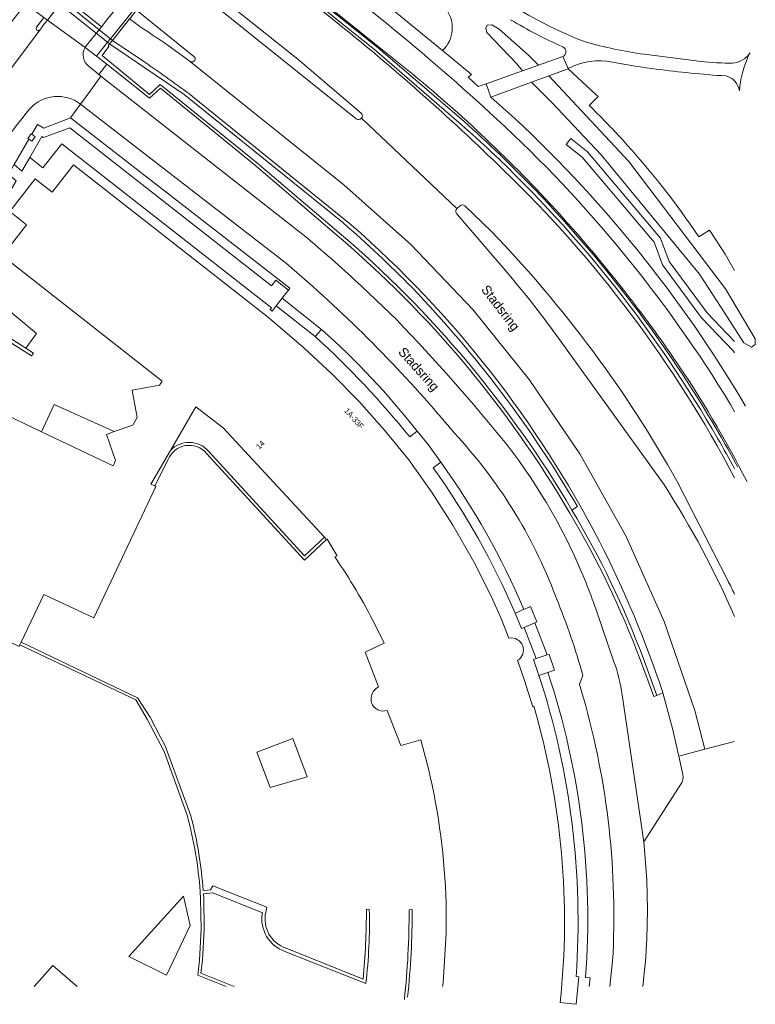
# Model space of a CAD drawing. Header units: metres. Extents: x 151448 to 154749, y 463108 to 465296.
# Tile 284 of 449: x 154651 to 154749, y 463110 to 463240. Entities that reach past the tile are written whole.
import ezdxf
from ezdxf.enums import TextEntityAlignment as Align

# ---------------------------------------------------------------- set-up
doc = ezdxf.new("R2010")
doc.units = ezdxf.units.M
for name, color, linetype, lineweight in [('B-PV-GR-BEPLANTING_CULTUUR_BODEMBEDEKKER-GV', 253, 'Continuous', 9), ('B-PV-GR-BEPLANTING_CULTUUR_HEESTERS-GV', 253, 'Continuous', 9), ('B-PV-GW-TALUD_KRUIN-G', 253, 'Continuous', 9), ('B-PV-IE-TERREINAFSCHEIDING_KUNSTMATIG_MUUR-G', 253, 'Continuous', 9), ('B-PV-IE-TERREINAFSCHEIDING_KUNSTMATIG_MUUR-GV', 253, 'Continuous', 9), ('B-PV-KW-KUNSTWERK-GV', 253, 'Continuous', 9), ('B-PV-KW-KUNSTWERK_LANDHOOFD-GV', 253, 'Continuous', 9), ('B-PV-OG-BEBOUWING-GV', 1, 'Continuous', 9), ('B-PV-OG-BEBOUWING-T18', 2, 'Continuous', 9), ('B-PV-OG-TERREIN_BEGROEID-GV', 253, 'Continuous', 9), ('B-PV-OG-TERREIN_ERF-GV', 253, 'Continuous', 9), ('B-PV-OG-TOPOGRAFIE-T18', 2, 'Continuous', 9), ('B-PV-VH-GESLOTENVERHARDING_ASFALT-GV', 253, 'Continuous', 9), ('B-PV-VH-GESLOTENVERHARDING_BETON-GV', 253, 'Continuous', 9), ('B-PV-VH-OPENVERHARDING-GV', 253, 'Continuous', 9), ('B-PV-VH-OPENVERHARDING_BETONELEMENT-GV', 253, 'Continuous', 9), ('B-PV-VH-OPENVERHARDING_BETONSTRAATSTEEN-GV', 253, 'Continuous', 9), ('B-PV-VH-OPENVERHARDING_SIERBESTRATING-GV', 253, 'Continuous', 9), ('B-PV-VH-OPENVERHARDING_STRAATBAKSTEEN-GV', 253, 'Continuous', 9), ('B-PV-VH-OPENVERHARDING_TEGEL-GV', 253, 'Continuous', 9)]:
    doc.layers.add(name, color=color, linetype=linetype, lineweight=lineweight)
doc.styles.add('Drong', font='txt', dxfattribs={"height": 1.8})

msp = doc.modelspace()

# ---------------------------------------------------------------- linework, layer by layer
at = {"layer": 'B-PV-GR-BEPLANTING_CULTUUR_BODEMBEDEKKER-GV', "flags": 128}
for points in [[(154693.374, 463211.59), (154682.399, 463220.961), (154669.97, 463231.067), (154668.526, 463229.763), (154662.851, 463234.26), (154661.786, 463232.91), (154662.064, 463232.691), (154689.478, 463211.16)], [(154696.624, 463204.821), (154701.318, 463200.326)], [(154727.731, 463162.004), (154730.153, 463154.975)], [(154739.307, 463140.009), (154738.758, 463142.453), (154737.929, 463146.138), (154736.653, 463150.838), (154735.83, 463150.503), (154735.443, 463150.357), (154733.64, 463155.265)], [(154731.217, 463150.583), (154734.128, 463131.089), (154739.034, 463138.725)]]:
    msp.add_lwpolyline(points, dxfattribs=at)
at = {"layer": 'B-PV-GR-BEPLANTING_CULTUUR_BODEMBEDEKKER-GV'}
for points in [[(154689.478, 463211.16, -0.0113452), (154696.624, 463204.821)], [(154724.285, 463174.716, 0.0842206), (154693.374, 463211.59)], [(154701.318, 463200.326, -0.0220176), (154715.91, 463183.805)], [(154715.91, 463183.805, -0.0703586), (154726.445, 463165.458)], [(154733.64, 463155.265, 0.0432473), (154724.285, 463174.716)], [(154726.445, 463165.458, -0.0121941), (154727.731, 463162.004)], [(154730.153, 463154.975, -0.0592513), (154731.217, 463150.583)], [(154739.034, 463138.725, 0.173769), (154739.307, 463140.009)]]:
    msp.add_lwpolyline(points, format="xyb", dxfattribs=at)
at = {"layer": 'B-PV-GR-BEPLANTING_CULTUUR_HEESTERS-GV', "flags": 128}
msp.add_lwpolyline([(154707.821, 463241.627), (154707.533, 463241.995), (154707.218, 463242.333), (154707.184, 463242.364), (154706.874, 463242.645), (154706.504, 463242.926), (154706.111, 463243.174), (154705.699, 463243.388), (154705.27, 463243.566), (154704.827, 463243.707), (154704.374, 463243.81), (154703.914, 463243.873), (154703.45, 463243.897), (154702.986, 463243.881), (154702.525, 463243.825), (154702.07, 463243.731), (154701.625, 463243.597), (154701.193, 463243.427), (154700.777, 463243.22), (154700.38, 463242.978), (154700.006, 463242.703), (154699.656, 463242.397), (154707.394, 463236.067)], dxfattribs=at)
at = {"layer": 'B-PV-GR-BEPLANTING_CULTUUR_HEESTERS-GV'}
msp.add_lwpolyline([(154707.394, 463236.067, 0.3868816), (154707.821, 463241.627)], format="xyb", dxfattribs=at)
at = {"layer": 'B-PV-GW-TALUD_KRUIN-G', "flags": 128}
msp.add_lwpolyline([(154663.215, 463236.955), (154662.999, 463236.686), (154663.128, 463236.601), (154662.225, 463235.405), (154668.494, 463230.228), (154669.943, 463231.563), (154682.666, 463221.259), (154693.663, 463211.905)], dxfattribs=at)
at = {"layer": 'B-PV-GW-TALUD_KRUIN-G'}
msp.add_lwpolyline([(154693.663, 463211.905, -0.0836486), (154724.579, 463175.109)], format="xyb", dxfattribs=at)
at = {"layer": 'B-PV-IE-TERREINAFSCHEIDING_KUNSTMATIG_MUUR-G', "flags": 128}
for points in [[(154662.851, 463234.26), (154661.488, 463235.34)], [(154662.225, 463235.405), (154668.494, 463230.228), (154669.943, 463231.563), (154682.666, 463221.259), (154693.663, 463211.905)], [(154668.526, 463229.763), (154662.851, 463234.26)], [(154669.97, 463231.067), (154668.526, 463229.763)], [(154682.399, 463220.961), (154669.97, 463231.067)], [(154693.374, 463211.59), (154682.399, 463220.961)], [(154691.994, 463171.213), (154689.078, 463168.468), (154676.068, 463182.634)], [(154676.343, 463182.932), (154689.1, 463169.049), (154691.72, 463171.524)], [(154671.001, 463181.817), (154669.23, 463178.312)], [(154666.931, 463150.182), (154651.455, 463157.559)], [(154651.295, 463157.226), (154666.689, 463149.924)]]:
    msp.add_lwpolyline(points, dxfattribs=at)
at = {"layer": 'B-PV-IE-TERREINAFSCHEIDING_KUNSTMATIG_MUUR-G'}
for points in [[(154724.285, 463174.716, 0.0842206), (154693.374, 463211.59)], [(154724.579, 463175.109, 0.0836486), (154693.663, 463211.905)], [(154676.068, 463182.634, 0.5634703), (154671.001, 463181.817)], [(154676.343, 463182.932, 0.4407275), (154671.29, 463183.021)]]:
    msp.add_lwpolyline(points, format="xyb", dxfattribs=at)
at = {"layer": 'B-PV-IE-TERREINAFSCHEIDING_KUNSTMATIG_MUUR-GV', "flags": 128}
msp.add_lwpolyline([(154676.368, 463253.419), (154676.599, 463253.708), (154676.87, 463254.047), (154676.995, 463254.203), (154677.138, 463254.385), (154677.577, 463254.934), (154678.881, 463256.563), (154679.414, 463257.23), (154679.909, 463257.85), (154679.638, 463258.067), (154677.308, 463255.149), (154663.312, 463237.624), (154662.948, 463237.169), (154663.215, 463236.955), (154663.592, 463237.429), (154664.571, 463238.655), (154665.87, 463240.282), (154666.057, 463240.516), (154666.218, 463240.717), (154666.511, 463241.085), (154666.772, 463241.411), (154671.173, 463246.919), (154671.955, 463247.897)], close=True, dxfattribs=at)
for points in [[(154710.226, 463226.692), (154698.633, 463236.616), (154685.813, 463246.885), (154676.884, 463254.036), (154676.87, 463254.047), (154676.599, 463253.708), (154676.633, 463253.68), (154695.371, 463238.62), (154698.385, 463236.198), (154709.923, 463226.22)], [(154693.663, 463211.905), (154682.666, 463221.259), (154669.943, 463231.563), (154668.494, 463230.228), (154662.225, 463235.405), (154663.128, 463236.601), (154662.999, 463236.686), (154663.215, 463236.955), (154662.948, 463237.169), (154661.488, 463235.34), (154662.851, 463234.26), (154668.526, 463229.763), (154669.97, 463231.067), (154682.399, 463220.961), (154693.374, 463211.59)], [(154733.64, 463155.265), (154735.443, 463150.357), (154735.83, 463150.503), (154734.014, 463155.5)]]:
    msp.add_lwpolyline(points, dxfattribs=at)
at = {"layer": 'B-PV-IE-TERREINAFSCHEIDING_KUNSTMATIG_MUUR-GV'}
for points in [[(154719.599, 463217.673, 0.019023), (154710.226, 463226.692)], [(154709.923, 463226.22, -0.0081214), (154713.842, 463222.65)], [(154713.842, 463222.65, -0.0738042), (154743.947, 463184.545)], [(154733.525, 463201.259, 0.0314924), (154719.599, 463217.673)], [(154693.374, 463211.59, -0.0842206), (154724.285, 463174.716)], [(154724.579, 463175.109, 0.0836486), (154693.663, 463211.905)], [(154744.377, 463184.797, 0.0288382), (154733.525, 463201.259)], [(154746.55, 463180.861, 0.0071923), (154744.377, 463184.797)], [(154743.947, 463184.545, -0.0081759), (154746.161, 463180.592, -0.0081759)], [(154724.285, 463174.716, -0.0432473), (154733.64, 463155.265)], [(154734.014, 463155.5, 0.0448276), (154724.579, 463175.109)]]:
    msp.add_lwpolyline(points, format="xyb", dxfattribs=at)
at = {"layer": 'B-PV-KW-KUNSTWERK-GV', "flags": 128}
msp.add_lwpolyline([(154654.504, 463240.446), (154654.952, 463240.119), (154659.948, 463236.466), (154661.488, 463235.34), (154662.948, 463237.169), (154663.215, 463236.955), (154663.592, 463237.429), (154664.571, 463238.655), (154665.87, 463240.282)], dxfattribs=at)
at = {"layer": 'B-PV-KW-KUNSTWERK_LANDHOOFD-GV', "flags": 128}
msp.add_lwpolyline([(154661.488, 463235.34), (154662.948, 463237.169), (154653.044, 463245.095), (154651.314, 463242.778), (154652.028, 463242.257), (154654.504, 463240.446), (154654.952, 463240.119), (154659.948, 463236.466)], close=True, dxfattribs=at)
at = {"layer": 'B-PV-OG-BEBOUWING-GV', "flags": 128}
msp.add_lwpolyline([(154652.888, 463224.975), (154652.818, 463225.027), (154652.37, 463224.421), (154652.514, 463224.315), (154652.893, 463224.035), (154653.34, 463224.641)], close=True, dxfattribs=at)
for points in [[(154716.218, 463158.132), (154715.162, 463160.704), (154713.883, 463163.591), (154711.555, 463168.232), (154708.75, 463173.125), (154705.955, 463177.51), (154702.911, 463181.752), (154699.685, 463185.725), (154696.311, 463189.559), (154692.725, 463193.202), (154688.998, 463196.641), (154684.279, 463200.674), (154658.415, 463220.918), (154657.956, 463220.315), (154655.579, 463217.298), (154653.338, 463219.034), (154649.959, 463214.698), (154652.174, 463212.93), (154648.992, 463208.857), (154670.21, 463192.227), (154669.824, 463191.688), (154666.204, 463191.018), (154666.851, 463187.4), (154666.275, 463186.378), (154663.828, 463185.51), (154662.78, 463185.144), (154664.014, 463181.663), (154663.676, 463180.958), (154654.168, 463185.504), (154648.428, 463188.25)], [(154640.539, 463181.89), (154639.662, 463182.311), (154636.34, 463183.908), (154628.632, 463167.869), (154651.198, 463157.023), (154651.295, 463157.226), (154651.455, 463157.559), (154654.502, 463163.923), (154661.115, 463160.798), (154669.361, 463178.25), (154669.23, 463178.312), (154668.704, 463178.561), (154671.29, 463183.021), (154674.651, 463188.817), (154678.263, 463186.039), (154691.72, 463171.524), (154691.994, 463171.213), (154692.09, 463171.245), (154693.402, 463169.041), (154693.086, 463168.894)], [(154698.456, 463159.885), (154699.632, 463157.468), (154697.132, 463156.268), (154698.911, 463151.638)], [(154719.53, 463149.069), (154719.371, 463149.007), (154718.265, 463152.513), (154717.367, 463155.179)], [(154700.054, 463148.518), (154701.855, 463143.887), (154702.334, 463143.992), (154704.496, 463144.619), (154705.558, 463140.618)], [(154707.866, 463122.957), (154707.863, 463118.988), (154707.473, 463112.394), (154707.413, 463111.882)]]:
    msp.add_lwpolyline(points, dxfattribs=at)
at = {"layer": 'B-PV-OG-BEBOUWING-GV'}
for points in [[(154693.086, 463168.894, -0.0352712), (154698.456, 463159.885)], [(154718.045, 463157.076, 0.3598399), (154716.218, 463158.132)], [(154717.367, 463155.179, 0.3625283), (154718.045, 463157.076)], [(154698.911, 463151.638, 0.3598414), (154697.961, 463149.548)], [(154697.961, 463149.548, 0.4012663), (154700.054, 463148.518)], [(154723.015, 463109.767, 0.0973756), (154719.53, 463149.069)], [(154705.558, 463140.618, -0.0516379), (154707.866, 463122.957)]]:
    msp.add_lwpolyline(points, format="xyb", dxfattribs=at)
at = {"layer": 'B-PV-OG-TERREIN_BEGROEID-GV'}
for points in [[(154707.821, 463241.627, -0.3868816), (154707.394, 463236.067)], [(154717.158, 463241.746, 0.0421712), (154726.331, 463237.209)], [(154723.385, 463236.556, -0.032261), (154716.434, 463240.168)], [(154726.331, 463237.209, 0.0318711), (154734.143, 463235.574)], [(154723.379, 463235.268, 0.6071442), (154723.385, 463236.556)], [(154748.069, 463235.552, 0.0183826), (154748.228, 463235.76)], [(154741.079, 463234.695, 0.0171213), (154745.458, 463234.382)], [(154745.458, 463234.382, 0.2313783), (154748.069, 463235.552)], [(154715.81, 463228.138, -0.0749812), (154747.61, 463188.895)], [(154731.227, 463224.295, 0.0142473), (154726.867, 463228.779)], [(154741.41, 463211.357, 0.0380086), (154731.227, 463224.295)]]:
    msp.add_lwpolyline(points, format="xyb", dxfattribs=at)
at = {"layer": 'B-PV-OG-TERREIN_BEGROEID-GV', "flags": 128}
for points in [[(154707.394, 463236.067), (154711.263, 463232.902), (154710.811, 463232.541), (154712.148, 463231.292), (154713.173, 463231.655), (154718.032, 463233.375), (154717.277, 463234.324), (154714.234, 463237.471), (154713.284, 463238.467), (154713.145, 463239.024), (154713.34, 463239.423), (154713.926, 463239.483), (154714.932, 463238.925), (154718.812, 463235.479), (154720.144, 463234.123), (154723.379, 463235.268)], [(154734.143, 463235.574), (154741.079, 463234.695)], [(154726.867, 463228.779), (154728.032, 463229.996), (154727.759, 463230.258), (154724.083, 463233.651), (154721.523, 463232.717), (154732.137, 463221.359), (154744.952, 463204.464), (154748.91, 463197.831), (154748.91, 463197.069), (154748.408, 463196.711), (154747.402, 463197.293), (154744.387, 463201.999), (154741.497, 463206.391), (154728.431, 463222.255), (154721.898, 463229.201), (154719.224, 463231.879), (154713.795, 463229.899)], [(154713.795, 463229.899), (154715.81, 463228.138)], [(154746.161, 463195.986), (154746.02, 463196.177), (154741.758, 463200.615), (154736.57, 463207.624), (154735.465, 463210.651), (154725.951, 463221.915), (154723.803, 463223.625), (154724.426, 463224.407), (154726.651, 463222.636), (154736.343, 463211.161), (154737.46, 463208.103), (154742.524, 463201.262), (154746.161, 463197.474)], [(154746.161, 463206.9), (154744.914, 463209.046), (154743.863, 463210.703), (154742.844, 463212.251), (154741.41, 463211.357)]]:
    msp.add_lwpolyline(points, dxfattribs=at)
for points in [[(154720.144, 463234.123), (154718.812, 463235.479), (154714.932, 463238.925), (154713.926, 463239.483), (154713.34, 463239.423), (154713.145, 463239.024), (154713.284, 463238.467), (154714.234, 463237.471), (154717.277, 463234.324), (154718.032, 463233.375)], [(154721.523, 463232.717), (154719.224, 463231.879), (154721.898, 463229.201), (154728.431, 463222.255), (154741.497, 463206.391), (154744.387, 463201.999), (154747.402, 463197.293), (154748.408, 463196.711), (154748.91, 463197.069), (154748.91, 463197.831), (154744.952, 463204.464), (154732.137, 463221.359)]]:
    msp.add_lwpolyline(points, close=True, dxfattribs=at)
at = {"layer": 'B-PV-OG-TERREIN_ERF-GV', "flags": 128}
for points in [[(154652.514, 463224.315), (154650.549, 463220.944), (154651.572, 463220.092), (154652.642, 463221.903), (154654.196, 463224.65), (154654.445, 463224.52), (154657.926, 463225.812), (154684.717, 463204.866), (154685.282, 463205.591), (154686.948, 463204.275), (154687.13, 463204.53), (154658.008, 463227.136), (154654.473, 463225.766), (154653.644, 463226.277), (154652.888, 463224.975), (154653.34, 463224.641), (154652.893, 463224.035)], [(154686.132, 463203.227), (154686.432, 463203.604), (154686.948, 463204.275), (154685.282, 463205.591), (154684.717, 463204.866), (154657.926, 463225.812), (154654.445, 463224.52), (154654.196, 463224.65), (154652.642, 463221.903), (154654.371, 463220.526), (154656.864, 463223.705), (154684.686, 463201.946), (154684.502, 463201.718), (154684.774, 463201.494), (154685.334, 463202.202)], [(154643.718, 463206.653), (154648.894, 463215.499), (154650.832, 463218.777), (154649.772, 463219.612), (154647.564, 463215.826), (154640.408, 463203.497), (154642.548, 463202.077), (154652.854, 463195.549), (154653.121, 463195.902), (154652.087, 463196.585), (154641.73, 463203.217)], [(154643.718, 463206.653), (154641.73, 463203.217), (154652.087, 463196.585), (154653.521, 463198.551)], [(154690.497, 463198.122), (154691.347, 463199.061), (154686.132, 463203.227), (154685.334, 463202.202)], [(154654.168, 463185.504), (154663.676, 463180.958), (154664.014, 463181.663), (154662.78, 463185.144), (154663.828, 463185.51), (154655.841, 463189.096)], [(154718.238, 463159.54), (154719.653, 463160.129), (154719.928, 463160.271), (154719.069, 463162.306), (154718.189, 463161.93), (154718.01, 463161.855), (154717.314, 463161.527), (154717.021, 463161.438), (154717.883, 463159.402)], [(154719.653, 463160.129), (154718.238, 463159.54), (154719.835, 463155.402), (154721.281, 463155.885)], [(154721.377, 463153.558), (154722.258, 463153.869), (154721.558, 463155.951), (154721.281, 463155.885), (154719.835, 463155.402), (154719.461, 463155.263), (154720.194, 463153.167), (154720.423, 463153.234), (154721.101, 463153.455)], [(154682.74, 463143.008), (154687.514, 463144.797), (154689.422, 463139.703), (154684.533, 463138.312)], [(154665.774, 463115.885), (154673.041, 463123.873), (154673.9, 463119.992), (154670.757, 463113.408)]]:
    msp.add_lwpolyline(points, close=True, dxfattribs=at)
for points in [[(154690.497, 463198.122), (154685.334, 463202.202), (154684.774, 463201.494), (154684.502, 463201.718), (154684.686, 463201.946), (154656.864, 463223.705), (154654.371, 463220.526), (154652.642, 463221.903), (154651.572, 463220.092), (154650.549, 463220.944), (154649.772, 463219.612), (154650.832, 463218.777), (154648.894, 463215.499), (154649.959, 463214.698), (154653.338, 463219.034), (154655.579, 463217.298), (154657.956, 463220.315), (154658.415, 463220.918)], [(154658.415, 463220.918), (154684.279, 463200.674), (154688.998, 463196.641), (154692.725, 463193.202), (154696.311, 463189.559), (154699.685, 463185.725), (154702.911, 463181.752), (154705.955, 463177.51), (154708.75, 463173.125), (154711.555, 463168.232), (154713.883, 463163.591), (154715.162, 463160.704), (154716.218, 463158.132)], [(154648.428, 463188.25), (154654.168, 463185.504), (154655.841, 463189.096), (154663.828, 463185.51), (154666.275, 463186.378), (154666.851, 463187.4), (154666.204, 463191.018), (154669.824, 463191.688), (154670.21, 463192.227), (154648.992, 463208.857), (154652.174, 463212.93), (154649.959, 463214.698)], [(154643.718, 463206.653), (154653.521, 463198.551), (154652.087, 463196.585), (154653.121, 463195.902), (154652.854, 463195.549), (154642.548, 463202.077)], [(154691.347, 463199.061), (154690.497, 463198.122)], [(154676.343, 463182.932), (154689.1, 463169.049), (154691.72, 463171.524), (154678.263, 463186.039), (154674.651, 463188.817), (154671.29, 463183.021)], [(154703.041, 463184.808), (154704.012, 463185.59)], [(154706.156, 463180.716), (154707.157, 463181.473), (154705.501, 463183.823), (154704.012, 463185.59), (154703.041, 463184.808)], [(154671.29, 463183.021), (154668.704, 463178.561), (154669.23, 463178.312), (154671.001, 463181.817)], [(154693.086, 463168.894), (154693.402, 463169.041), (154692.09, 463171.245), (154691.994, 463171.213), (154689.078, 463168.468), (154676.068, 463182.634)], [(154676.068, 463182.634), (154689.078, 463168.468), (154691.994, 463171.213), (154691.72, 463171.524)], [(154691.72, 463171.524), (154689.1, 463169.049), (154676.343, 463182.932)], [(154671.001, 463181.817), (154669.23, 463178.312), (154669.361, 463178.25), (154661.115, 463160.798), (154654.502, 463163.923), (154651.455, 463157.559), (154666.931, 463150.182), (154668.588, 463147.63), (154669.967, 463144.983), (154670.572, 463143.821), (154673.978, 463134.56), (154674.045, 463134.303)], [(154707.157, 463181.473), (154706.156, 463180.716)], [(154673.542, 463134.486), (154670.442, 463143.061), (154668.189, 463147.378), (154666.689, 463149.924), (154651.295, 463157.226), (154651.198, 463157.023), (154628.632, 463167.869), (154624.422, 463169.893), (154623.465, 463170.397), (154621.797, 463167.232), (154619.986, 463163.992), (154621.024, 463163.395), (154632.323, 463153.515), (154618.651, 463129.788), (154638.771, 463111.882)], [(154717.021, 463161.438), (154717.314, 463161.527), (154718.01, 463161.855), (154718.189, 463161.93)], [(154720.194, 463153.167), (154719.461, 463155.263), (154719.835, 463155.402), (154718.238, 463159.54), (154717.883, 463159.402), (154717.021, 463161.438)], [(154698.911, 463151.638), (154697.132, 463156.268), (154699.632, 463157.468), (154698.456, 463159.885)], [(154674.045, 463134.303), (154673.978, 463134.56), (154670.572, 463143.821), (154669.967, 463144.983), (154668.588, 463147.63), (154666.931, 463150.182), (154651.455, 463157.559), (154651.295, 463157.226), (154666.689, 463149.924), (154668.189, 463147.378), (154670.442, 463143.061), (154673.542, 463134.486)], [(154717.367, 463155.179), (154718.265, 463152.513), (154719.371, 463149.007), (154719.53, 463149.069)], [(154705.558, 463140.618), (154704.496, 463144.619), (154702.334, 463143.992), (154701.855, 463143.887), (154700.054, 463148.518)], [(154675.63, 463124.619), (154676.617, 463124.703), (154676.905, 463125.273), (154684.099, 463122.4), (154683.945, 463121.746)], [(154683.945, 463121.746), (154684.099, 463122.4), (154676.905, 463125.273), (154676.617, 463124.703), (154675.63, 463124.619)], [(154675.229, 463124.509), (154675.288, 463123.581), (154675.342, 463119.508), (154675.139, 463115.389), (154674.933, 463113.407), (154678.696, 463111.882)], [(154678.696, 463111.882), (154674.933, 463113.407), (154675.139, 463115.389), (154675.342, 463119.508), (154675.288, 463123.581), (154675.229, 463124.509)], [(154683.487, 463121.651), (154676.927, 463124.333), (154675.68, 463124.188), (154675.733, 463123.593), (154675.773, 463119.45), (154675.544, 463115.387), (154675.326, 463113.667), (154679.733, 463111.882)], [(154679.733, 463111.882), (154675.326, 463113.667), (154675.544, 463115.387), (154675.773, 463119.45), (154675.733, 463123.593), (154675.68, 463124.188), (154676.927, 463124.333), (154683.487, 463121.651)], [(154697.29, 463122.164), (154697.682, 463122.119)], [(154697.682, 463122.119), (154697.29, 463122.164)], [(154702.965, 463122.083), (154703.386, 463122.109)], [(154707.413, 463111.882), (154707.473, 463112.394), (154707.863, 463118.988), (154707.866, 463122.957)], [(154686.628, 463116.993), (154696.846, 463112.877)], [(154696.846, 463112.877), (154686.628, 463116.993)], [(154697.218, 463112.279), (154686.485, 463116.558)], [(154686.485, 463116.558), (154697.218, 463112.279)], [(154653.22, 463111.882), (154655.688, 463114.698), (154658.9, 463111.882)], [(154723.015, 463109.767), (154724.614, 463109.59), (154725.124, 463109.533), (154725.5, 463113.16), (154725.123, 463113.212)]]:
    msp.add_lwpolyline(points, dxfattribs=at)
at = {"layer": 'B-PV-OG-TERREIN_ERF-GV'}
for points in [[(154704.012, 463185.59, 0.0454562), (154691.347, 463199.061)], [(154690.497, 463198.122, -0.0390594), (154703.041, 463184.808)], [(154703.041, 463184.808, 0.0390594), (154690.497, 463198.122)], [(154676.068, 463182.634, 0.5634703), (154671.001, 463181.817)], [(154671.001, 463181.817, -0.5634703), (154676.068, 463182.634)], [(154676.343, 463182.932, 0.4407275), (154671.29, 463183.021)], [(154671.29, 463183.021, -0.4407275), (154676.343, 463182.932)], [(154718.189, 463161.93, 0.0572824), (154707.157, 463181.473)], [(154706.156, 463180.716, -0.05423), (154717.021, 463161.438)], [(154717.021, 463161.438, 0.05423), (154706.156, 463180.716)], [(154698.456, 463159.885, 0.0352712), (154693.086, 463168.894)], [(154716.218, 463158.132, -0.3598399), (154718.045, 463157.076)], [(154718.045, 463157.076, -0.3625283), (154717.367, 463155.179)], [(154725.123, 463113.212, 0.096987), (154720.194, 463153.167)], [(154697.961, 463149.548, -0.3598414), (154698.911, 463151.638)], [(154700.054, 463148.518, -0.4012663), (154697.961, 463149.548)], [(154719.53, 463149.069, -0.0973756), (154723.015, 463109.767)], [(154707.866, 463122.957, 0.0516379), (154705.558, 463140.618)], [(154673.542, 463134.486, -0.0473929), (154675.229, 463124.509)], [(154675.229, 463124.509, 0.0473929), (154673.542, 463134.486)], [(154674.045, 463134.303, -0.0444316), (154675.63, 463124.619)], [(154675.63, 463124.619, 0.0444316), (154674.045, 463134.303)], [(154696.846, 463112.877, 0.0266996), (154697.29, 463122.164)], [(154697.29, 463122.164, -0.0266996), (154696.846, 463112.877)], [(154697.682, 463122.119, -0.0353639), (154697.218, 463112.279)], [(154697.218, 463112.279, 0.0353639), (154697.682, 463122.119)], [(154702.334, 463110.184, 0.0274798), (154702.965, 463122.083)], [(154703.386, 463122.109, -0.0251931), (154702.769, 463110.48)], [(154686.485, 463116.558, -0.3702095), (154683.487, 463121.651)], [(154683.487, 463121.651, 0.3702095), (154686.485, 463116.558)], [(154683.945, 463121.746, 0.388133), (154686.628, 463116.993)], [(154686.628, 463116.993, -0.388133), (154683.945, 463121.746)]]:
    msp.add_lwpolyline(points, format="xyb", dxfattribs=at)
at = {"layer": 'B-PV-VH-GESLOTENVERHARDING_ASFALT-GV', "flags": 128}
for points in [[(154696.581, 463227.787), (154688.201, 463234.91), (154671.955, 463247.897), (154671.173, 463246.919), (154695.934, 463227.021)], [(154653.527, 463239.189), (154654.504, 463240.446), (154652.028, 463242.257), (154650.565, 463240.322), (154639.788, 463226.225), (154630.094, 463213.322)], [(154656.99, 463242.704), (154661.822, 463238.822), (154663.312, 463237.624), (154663.592, 463237.429), (154664.571, 463238.655), (154665.87, 463240.282)], [(154666.172, 463240.041), (154665.87, 463240.282), (154664.571, 463238.655), (154663.592, 463237.429), (154667.866, 463234.527)], [(154651.261, 463235.209), (154653.949, 463238.781)], [(154667.866, 463234.527), (154663.592, 463237.429), (154663.215, 463236.955), (154673.113, 463230.238), (154694.164, 463213.26)], [(154736.653, 463150.838), (154737.929, 463146.138), (154738.758, 463142.453), (154742.197, 463143.365), (154740.874, 463148.497), (154736.834, 463160.315), (154731.732, 463171.706), (154725.612, 463182.586), (154718.901, 463192.435), (154711.412, 463201.706), (154703.199, 463210.337), (154694.305, 463218.275), (154673.964, 463234.597), (154673.942, 463234.609), (154673.91, 463234.625), (154670.506, 463237.113)], [(154723.379, 463235.268), (154724.064, 463233.695), (154724.751, 463234.015), (154725.463, 463234.276), (154726.194, 463234.477), (154726.939, 463234.615), (154727.694, 463234.69), (154728.452, 463234.701), (154729.208, 463234.648)], [(154741.079, 463234.695), (154734.143, 463235.574)], [(154746.796, 463230.718), (154746.875, 463231.287), (154747.005, 463232.218), (154747.207, 463233.136), (154747.479, 463234.036), (154747.82, 463234.913), (154748.069, 463235.552)], [(154744.37, 463232.744), (154745.033, 463232.7)], [(154695.291, 463212.94), (154674.229, 463229.97)], [(154674.229, 463229.97), (154695.291, 463212.94)], [(154709.732, 463215.486), (154709.311, 463215.115)], [(154713.875, 463212.074), (154710.339, 463215.486)], [(154709.252, 463214.454), (154715.971, 463206.634)], [(154723.128, 463197.439), (154736.838, 463178.402)], [(154745.256, 463165.779), (154738.559, 463178.894)], [(154725.295, 463175.579), (154724.579, 463175.109)], [(154734.014, 463155.5), (154735.83, 463150.503), (154736.653, 463150.838)]]:
    msp.add_lwpolyline(points, dxfattribs=at)
msp.add_lwpolyline([(154653.032, 463245.885), (154652.66, 463245.402), (154653.044, 463245.095), (154662.948, 463237.169), (154663.215, 463236.955), (154663.592, 463237.429), (154663.312, 463237.624), (154661.822, 463238.822), (154656.99, 463242.704), (154656.519, 463243.083), (154654.123, 463245.008)], close=True, dxfattribs=at)
at = {"layer": 'B-PV-VH-GESLOTENVERHARDING_ASFALT-GV'}
for points in [[(154726.331, 463237.209, -0.0421712), (154717.158, 463241.746)], [(154670.506, 463237.113, -0.0165441), (154666.172, 463240.041)], [(154716.434, 463240.168, 0.032261), (154723.385, 463236.556)], [(154653.949, 463238.781, -0.8915566), (154653.527, 463239.189)], [(154734.143, 463235.574, -0.0318711), (154726.331, 463237.209)], [(154723.385, 463236.556, -0.6071442), (154723.379, 463235.268)], [(154674.229, 463229.97, 0.0146452), (154667.866, 463234.527)], [(154667.866, 463234.527, -0.0146452), (154674.229, 463229.97)], [(154729.208, 463234.648, 0.0108946), (154735.183, 463233.693)], [(154745.458, 463234.382, -0.0171213), (154741.079, 463234.695)], [(154748.069, 463235.552, -0.2313783), (154745.458, 463234.382)], [(154735.183, 463233.693, 0.016645), (154744.37, 463232.744)], [(154745.033, 463232.7, -0.3052094), (154746.796, 463230.718)], [(154695.934, 463227.021, 0.4117905), (154696.636, 463227.082)], [(154696.636, 463227.082, 0.4127988), (154696.581, 463227.787)], [(154709.311, 463215.115, 0.4221007), (154709.252, 463214.454)], [(154710.339, 463215.486, 0.4085677), (154709.732, 463215.486)], [(154694.164, 463213.26, -0.0183365), (154703.354, 463204.615)], [(154728.182, 463171.02, 0.0940632), (154695.291, 463212.94)], [(154695.291, 463212.94, -0.0940632), (154728.182, 463171.02)], [(154738.559, 463178.894, 0.0641867), (154713.875, 463212.074)], [(154715.971, 463206.634, -0.020308), (154723.128, 463197.439)], [(154703.354, 463204.615, -0.0594613), (154725.295, 463175.579)], [(154736.838, 463178.402, -0.0405396), (154746.161, 463160.971, -0.0405396)], [(154724.579, 463175.109, -0.0448276), (154734.014, 463155.5)], [(154736.653, 463150.838, 0.039109), (154728.182, 463171.02)], [(154728.182, 463171.02, -0.039109), (154736.653, 463150.838)], [(154746.161, 463163.935, 0.0038063), (154745.256, 463165.779)]]:
    msp.add_lwpolyline(points, format="xyb", dxfattribs=at)
at = {"layer": 'B-PV-VH-GESLOTENVERHARDING_BETON-GV', "flags": 128}
for points in [[(154674.399, 463235.296), (154666.772, 463241.411), (154666.511, 463241.085), (154666.218, 463240.717)], [(154666.218, 463240.717), (154666.057, 463240.516), (154665.87, 463240.282), (154666.172, 463240.041)], [(154670.506, 463237.113), (154673.91, 463234.625), (154673.942, 463234.609), (154673.964, 463234.597)]]:
    msp.add_lwpolyline(points, dxfattribs=at)
at = {"layer": 'B-PV-VH-GESLOTENVERHARDING_BETON-GV'}
for points in [[(154666.172, 463240.041, 0.0165441), (154670.506, 463237.113)], [(154673.964, 463234.597, 0.3641651), (154674.502, 463234.757)], [(154674.502, 463234.757, 0.373115), (154674.399, 463235.296)]]:
    msp.add_lwpolyline(points, format="xyb", dxfattribs=at)
at = {"layer": 'B-PV-VH-OPENVERHARDING-GV', "flags": 128}
for points in [[(154694.164, 463213.26), (154673.113, 463230.238), (154663.215, 463236.955), (154662.999, 463236.686), (154663.128, 463236.601), (154662.225, 463235.405), (154668.494, 463230.228), (154669.943, 463231.563), (154682.666, 463221.259), (154693.663, 463211.905)], [(154724.579, 463175.109), (154725.295, 463175.579)]]:
    msp.add_lwpolyline(points, dxfattribs=at)
at = {"layer": 'B-PV-VH-OPENVERHARDING-GV'}
for points in [[(154703.354, 463204.615, 0.0183365), (154694.164, 463213.26)], [(154693.663, 463211.905, -0.0836486), (154724.579, 463175.109)], [(154725.295, 463175.579, 0.0594613), (154703.354, 463204.615)]]:
    msp.add_lwpolyline(points, format="xyb", dxfattribs=at)
at = {"layer": 'B-PV-VH-OPENVERHARDING_BETONELEMENT-GV', "flags": 128}
msp.add_lwpolyline([(154720.144, 463234.123), (154718.032, 463233.375), (154713.173, 463231.655), (154713.795, 463229.899), (154719.224, 463231.879), (154721.523, 463232.717), (154724.083, 463233.651), (154724.064, 463233.695), (154723.379, 463235.268)], close=True, dxfattribs=at)
at = {"layer": 'B-PV-VH-OPENVERHARDING_BETONSTRAATSTEEN-GV', "flags": 128}
for points in [[(154676.368, 463253.419), (154671.955, 463247.897), (154688.201, 463234.91), (154696.581, 463227.787)], [(154692.942, 463240.129), (154676.368, 463253.419)], [(154695.934, 463227.021), (154671.173, 463246.919), (154666.772, 463241.411), (154674.399, 463235.296)], [(154660.101, 463236.704), (154661.822, 463238.822), (154662.147, 463239.222), (154657.306, 463243.111), (154656.99, 463242.704), (154654.952, 463240.119), (154659.948, 463236.466)], [(154657.306, 463243.111), (154662.147, 463239.222), (154662.865, 463240.131), (154664.111, 463241.688)], [(154659.948, 463236.466), (154654.952, 463240.119), (154654.578, 463239.645), (154653.949, 463238.781), (154651.261, 463235.209), (154646.908, 463229.41)], [(154661.488, 463235.34), (154659.948, 463236.466)], [(154660.48, 463233.941), (154661.786, 463232.91), (154662.851, 463234.26), (154661.488, 463235.34)], [(154673.964, 463234.597), (154694.305, 463218.275), (154703.199, 463210.337), (154711.412, 463201.706), (154718.901, 463192.435), (154725.612, 463182.586), (154731.732, 463171.706), (154736.834, 463160.315), (154740.874, 463148.497), (154742.197, 463143.365), (154746.161, 463144.401)], [(154659.365, 463228.966), (154660.713, 463230.828), (154662.064, 463232.691), (154661.786, 463232.91), (154660.48, 463233.941)], [(154709.311, 463215.115), (154696.636, 463227.082)], [(154696.636, 463227.082), (154709.311, 463215.115), (154709.732, 463215.486)], [(154710.339, 463215.486), (154713.875, 463212.074)], [(154715.971, 463206.634), (154709.252, 463214.454)], [(154736.838, 463178.402), (154723.128, 463197.439)], [(154738.559, 463178.894), (154745.256, 463165.779)]]:
    msp.add_lwpolyline(points, dxfattribs=at)
at = {"layer": 'B-PV-VH-OPENVERHARDING_BETONSTRAATSTEEN-GV'}
for points in [[(154715.454, 463220.251, 0.0254291), (154692.942, 463240.129)], [(154660.48, 463233.941, -0.3753867), (154659.948, 463236.466)], [(154659.948, 463236.466, 0.3753867), (154660.48, 463233.941)], [(154659.948, 463236.466, -0.0284562), (154660.101, 463236.704)], [(154674.502, 463234.757, -0.3641651), (154673.964, 463234.597)], [(154674.399, 463235.296, -0.373115), (154674.502, 463234.757)], [(154652.625, 463228.344, -0.3890212), (154659.365, 463228.966)], [(154637.621, 463206.963, -0.0340518), (154652.625, 463228.344)], [(154696.636, 463227.082, -0.4117905), (154695.934, 463227.021)], [(154696.581, 463227.787, -0.4127988), (154696.636, 463227.082)], [(154746.161, 463179.39, 0.0802819), (154715.454, 463220.251)], [(154709.252, 463214.454, -0.4221007), (154709.311, 463215.115)], [(154709.732, 463215.486, -0.4085677), (154710.339, 463215.486)], [(154713.875, 463212.074, -0.0641867), (154738.559, 463178.894)], [(154723.128, 463197.439, 0.020308), (154715.971, 463206.634)], [(154746.161, 463160.971, 0.0405396), (154736.838, 463178.402)], [(154745.256, 463165.779, -0.0038063), (154746.161, 463163.935, -0.0038063)]]:
    msp.add_lwpolyline(points, format="xyb", dxfattribs=at)
at = {"layer": 'B-PV-VH-OPENVERHARDING_SIERBESTRATING-GV'}
for points in [[(154659.365, 463228.966, 0.3890212), (154652.625, 463228.344)], [(154652.625, 463228.344, 0.0340518), (154637.621, 463206.963)]]:
    msp.add_lwpolyline(points, format="xyb", dxfattribs=at)
at = {"layer": 'B-PV-VH-OPENVERHARDING_SIERBESTRATING-GV', "flags": 128}
msp.add_lwpolyline([(154649.772, 463219.612), (154650.549, 463220.944), (154652.514, 463224.315), (154652.37, 463224.421), (154652.818, 463225.027), (154652.888, 463224.975), (154653.644, 463226.277), (154654.473, 463225.766), (154658.008, 463227.136), (154659.365, 463228.966)], dxfattribs=at)
at = {"layer": 'B-PV-VH-OPENVERHARDING_STRAATBAKSTEEN-GV', "flags": 128}
for points in [[(154654.504, 463240.446), (154654.952, 463240.119), (154656.99, 463242.704)], [(154653.949, 463238.781), (154654.578, 463239.645), (154654.952, 463240.119), (154654.504, 463240.446), (154653.527, 463239.189)], [(154689.478, 463211.16), (154662.064, 463232.691), (154660.713, 463230.828), (154659.365, 463228.966), (154686.678, 463207.809)], [(154686.678, 463207.809), (154659.365, 463228.966), (154658.008, 463227.136), (154687.13, 463204.53), (154686.948, 463204.275), (154686.432, 463203.604), (154686.132, 463203.227), (154691.347, 463199.061)], [(154701.318, 463200.326), (154696.624, 463204.821)], [(154704.012, 463185.59), (154705.501, 463183.823), (154707.157, 463181.473)], [(154722.391, 463163.724), (154722.528, 463163.358)], [(154722.528, 463163.358), (154722.391, 463163.724)], [(154718.189, 463161.93), (154719.069, 463162.306), (154719.928, 463160.271), (154719.653, 463160.129), (154721.281, 463155.885), (154721.558, 463155.951), (154722.258, 463153.869), (154721.377, 463153.558)], [(154730.153, 463154.975), (154727.731, 463162.004)], [(154726.025, 463153.163), (154725.566, 463152.007)], [(154725.566, 463152.007), (154726.025, 463153.163)], [(154734.585, 463122.061), (154734.509, 463126.044), (154734.128, 463131.089), (154731.217, 463150.583)], [(154729.97, 463115.241), (154729.61, 463111.882)], [(154729.61, 463111.882), (154729.97, 463115.241)], [(154733.973, 463111.882), (154734.306, 463114.885)], [(154726.389, 463113.092), (154726.984, 463113.048), (154726.875, 463111.882)]]:
    msp.add_lwpolyline(points, dxfattribs=at)
at = {"layer": 'B-PV-VH-OPENVERHARDING_STRAATBAKSTEEN-GV'}
for points in [[(154653.527, 463239.189, 0.8915566), (154653.949, 463238.781)], [(154696.624, 463204.821, 0.0113452), (154689.478, 463211.16)], [(154686.678, 463207.809, -0.0407489), (154707.39, 463187.195)], [(154707.39, 463187.195, 0.0407489), (154686.678, 463207.809)], [(154691.347, 463199.061, -0.0454562), (154704.012, 463185.59)], [(154715.91, 463183.805, 0.0220176), (154701.318, 463200.326)], [(154707.39, 463187.195, -0.0033587), (154708.957, 463185.333)], [(154708.957, 463185.333, 0.0033587), (154707.39, 463187.195)], [(154708.957, 463185.333, -0.0974538), (154722.391, 463163.724)], [(154722.391, 463163.724, 0.0974538), (154708.957, 463185.333)], [(154726.445, 463165.458, 0.0703586), (154715.91, 463183.805)], [(154707.157, 463181.473, -0.0572824), (154718.189, 463161.93)], [(154727.731, 463162.004, 0.0121941), (154726.445, 463165.458)], [(154722.528, 463163.358, -0.0281678), (154726.025, 463153.163)], [(154726.025, 463153.163, 0.0281678), (154722.528, 463163.358)], [(154731.217, 463150.583, 0.0592513), (154730.153, 463154.975)], [(154721.377, 463153.558, -0.0989475), (154726.389, 463113.092)], [(154725.566, 463152.007, -0.0043571), (154726.1, 463150.193)], [(154726.1, 463150.193, 0.0043571), (154725.566, 463152.007)], [(154726.1, 463150.193, -0.0836646), (154729.97, 463115.241)], [(154729.97, 463115.241, 0.0836646), (154726.1, 463150.193)], [(154734.438, 463116.852, 0.014041), (154734.585, 463122.061)], [(154734.306, 463114.885, 0.0052309), (154734.438, 463116.852)]]:
    msp.add_lwpolyline(points, format="xyb", dxfattribs=at)
at = {"layer": 'B-PV-VH-OPENVERHARDING_TEGEL-GV', "flags": 128}
for points in [[(154715.81, 463228.138), (154713.795, 463229.899), (154713.173, 463231.655), (154712.148, 463231.292), (154710.811, 463232.541), (154711.263, 463232.902), (154707.394, 463236.067), (154699.656, 463242.397), (154698.376, 463243.444), (154687.4, 463252.33), (154685.295, 463253.953), (154680.125, 463258.12), (154679.909, 463257.85), (154679.414, 463257.23), (154678.881, 463256.563), (154699.988, 463239.651)], [(154699.988, 463239.651), (154678.881, 463256.563), (154677.577, 463254.934), (154677.138, 463254.385), (154676.995, 463254.203), (154682.056, 463250.132), (154700.83, 463235.033)], [(154659.948, 463236.466), (154661.488, 463235.34), (154662.948, 463237.169), (154663.312, 463237.624), (154677.308, 463255.149)], [(154700.83, 463235.033), (154682.056, 463250.132), (154676.995, 463254.203), (154676.87, 463254.047), (154676.884, 463254.036), (154685.813, 463246.885), (154698.633, 463236.616), (154710.226, 463226.692)], [(154709.923, 463226.22), (154698.385, 463236.198), (154695.371, 463238.62), (154676.633, 463253.68), (154676.599, 463253.708), (154676.368, 463253.419), (154692.942, 463240.129)], [(154664.111, 463241.688), (154662.865, 463240.131), (154662.147, 463239.222), (154661.822, 463238.822), (154660.101, 463236.704)], [(154745.621, 463189.125), (154746.161, 463188.15)], [(154746.161, 463188.15), (154745.621, 463189.125)], [(154747.822, 463178.846), (154747.766, 463178.957)], [(154747.766, 463178.957), (154747.822, 463178.846)]]:
    msp.add_lwpolyline(points, dxfattribs=at)
at = {"layer": 'B-PV-VH-OPENVERHARDING_TEGEL-GV'}
for points in [[(154692.942, 463240.129, -0.0254291), (154715.454, 463220.251)], [(154699.988, 463239.651, -0.0159778), (154714.572, 463227.01)], [(154714.572, 463227.01, 0.0159778), (154699.988, 463239.651)], [(154660.101, 463236.704, 0.0284562), (154659.948, 463236.466)], [(154721.035, 463216.431, 0.0373462), (154700.83, 463235.033)], [(154700.83, 463235.033, -0.0373462), (154721.035, 463216.431)], [(154747.61, 463188.895, 0.0749812), (154715.81, 463228.138)], [(154710.226, 463226.692, -0.019023), (154719.599, 463217.673)], [(154714.572, 463227.01, -0.0698071), (154745.621, 463189.125)], [(154745.621, 463189.125, 0.0698071), (154714.572, 463227.01)], [(154713.842, 463222.65, 0.0081214), (154709.923, 463226.22)], [(154743.947, 463184.545, 0.0738042), (154713.842, 463222.65)], [(154715.454, 463220.251, -0.0802819), (154746.161, 463179.39, -0.0802819)], [(154719.599, 463217.673, -0.0314924), (154733.525, 463201.259)], [(154732.263, 463203.234, 0.0235633), (154721.035, 463216.431)], [(154721.035, 463216.431, -0.0235633), (154732.263, 463203.234)], [(154738.205, 463195.094, 0.0137301), (154732.263, 463203.234)], [(154732.263, 463203.234, -0.0137301), (154738.205, 463195.094)], [(154733.525, 463201.259, -0.0288382), (154744.377, 463184.797)], [(154747.766, 463178.957, 0.0326785), (154738.205, 463195.094)], [(154738.205, 463195.094, -0.0326785), (154747.766, 463178.957)], [(154744.377, 463184.797, -0.0071923), (154746.55, 463180.861)], [(154746.161, 463180.592, 0.0081759), (154743.947, 463184.545)]]:
    msp.add_lwpolyline(points, format="xyb", dxfattribs=at)

# ---------------------------------------------------------------- texts
at = {"layer": 'B-PV-OG-BEBOUWING-T18', "style": 'Drong'}
for s, rotation, p in [('1A-33F', 311.7, (154695.663, 463187.259)), ('14', 42.8, (154683.212, 463183.763))]:
    msp.add_text(s, height=0.75, rotation=rotation, dxfattribs=at).set_placement(p, align=Align.MIDDLE)
at = {"layer": 'B-PV-OG-TOPOGRAFIE-T18', "style": 'Drong'}
for rotation, p in [(307.5, (154714.978, 463201.833)), (311.9, (154704.141, 463193.704))]:
    msp.add_text('Stadsring', height=1.25, rotation=rotation, dxfattribs=at).set_placement(p, align=Align.MIDDLE)

doc.saveas('drawing.dxf')
